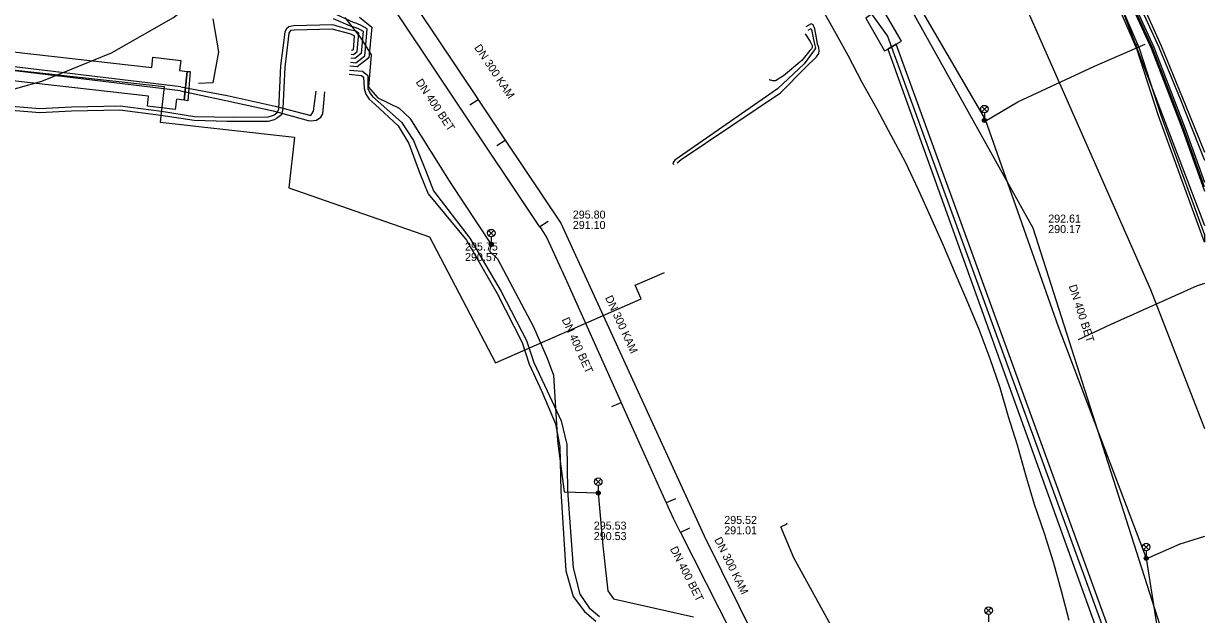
# Model space of a CAD drawing. Extents: x -595540 to -593988, y -1160850 to -1159202.
# Drawn here: x -594108.9 to -593990.8, y -1159603.9 to -1159544.9 of the extents above; entities that cross this region are included whole.
import ezdxf

# ---------------------------------------------------------------- set-up
doc = ezdxf.new("R2010")
doc.units = 0
for name, color, linetype in [('BKOM-ODVODNENI_objekt', 7, 'Continuous'), ('BKOM-ODVODNENI_trasa sítě', 7, 'Continuous'), ('BKOM_kabel koordinační_optický', 7, 'Continuous'), ('BVK-DESTOVA_popisy', 7, 'Continuous'), ('BVK-DESTOVA_trasa sítě', 7, 'Continuous'), ('BVK-SPLASKOVA_popisy', 7, 'Continuous'), ('BVK-SPLASKOVA_trasa sítě', 7, 'Continuous'), ('CETIN_kabel podzemní', 7, 'Continuous'), ('CETIN_kabelovod', 7, 'Continuous'), ('DESTOVA-NEPROVOZOVANA_popisy', 7, 'Continuous'), ('DESTOVA_trasa neprovozované sítě', 7, 'Continuous'), ('DPMB_kabel', 7, 'Continuous'), ('DPMB_kyneta', 7, 'Continuous'), ('DPMB_trolejové vedení-nosné lano', 7, 'Continuous'), ('DSP-SDEL-FASTER_kabel', 7, 'Continuous'), ('EON-NN_kabel', 7, 'Continuous'), ('EON-VN_kabel', 7, 'Continuous'), ('SPLASKOVA_neprovozovaná  trasa sítě', 7, 'Continuous'), ('TEPLARNY-TEPLOVODY_trasa sítě', 7, 'Continuous'), ('TSB_kabel VO', 7, 'Continuous'), ('TSB_kolektor', 7, 'Continuous'), ('TSB_lampy VO', 7, 'Continuous')]:
    doc.layers.add(name, color=color, linetype=linetype)

msp = doc.modelspace()

# ---------------------------------------------------------------- linework, layer by layer
at = {"layer": 'BKOM-ODVODNENI_objekt'}
for points in [[(-593999.46, -1159543.09), (-594007.36, -1159524.82), (-594007.14, -1159524.69), (-593997.36, -1159547.31), (-593997.52, -1159546.95), (-593997.79, -1159546.95), (-593997.6, -1159547.4)], [(-593990.841, -1159566.716), (-593995.44, -1159554.1), (-593997.6, -1159547.4), (-593997.79, -1159546.95), (-593997.52, -1159546.95), (-593997.36, -1159547.31), (-593995.2, -1159554.02), (-593990.841, -1159565.995)]]:
    msp.add_lwpolyline(points, close=True, dxfattribs=at)
at = {"layer": 'BKOM-ODVODNENI_trasa sítě'}
msp.add_lwpolyline([(-594103.31, -1159440.4), (-594092.56, -1159447.23), (-594062.46, -1159473.59), (-594034.36, -1159501.82), (-594015.29, -1159528.18), (-593996.22, -1159571.47), (-593990.841, -1159585.346)], dxfattribs=at)
at = {"layer": 'BKOM_kabel koordinační_optický'}
msp.add_lwpolyline([(-594004.37, -1159604.56), (-594005.13, -1159601.61), (-594005.93, -1159598.72), (-594006.84, -1159595.85), (-594007.82, -1159592.94), (-594008.68, -1159590.02), (-594009.54, -1159587.03), (-594010.41, -1159584.17), (-594011.26, -1159581.29), (-594012.25, -1159578.39), (-594013.36, -1159575.46), (-594014.5, -1159572.74), (-594015.71, -1159569.89), (-594016.92, -1159567.04), (-594018.19, -1159564.21), (-594019.43, -1159561.49), (-594020.72, -1159558.72), (-594022.15, -1159556.05), (-594023.54, -1159553.43), (-594025.04, -1159550.74), (-594026.47, -1159548.06), (-594027.96, -1159545.35), (-594029.37, -1159542.81)], dxfattribs=at)
at = {"layer": 'BVK-DESTOVA_popisy'}
for p, q in [((-594064.756, -1159567.681), (-594064.756, -1159567.681)), ((-594051.883, -1159595.586), (-594051.883, -1159595.586))]:
    msp.add_line(p, q, dxfattribs=at)
at = {"layer": 'BVK-DESTOVA_trasa sítě'}
for points in [[(-594073.739, -1159540.553), (-594057.335, -1159565.139), (-594057.294, -1159565.201), (-594057.094, -1159565.5), (-594056.569, -1159566.286)], [(-594056.569, -1159566.286), (-594055.16, -1159569.413), (-594055.062, -1159569.632), (-594049.211, -1159582.626), (-594049.153, -1159582.753), (-594049.137, -1159582.79), (-594044.636, -1159592.783), (-594044.55, -1159592.975), (-594044.472, -1159593.148), (-594043.946, -1159594.317)], [(-594043.946, -1159594.317), (-594043.268, -1159595.655), (-594043.245, -1159595.7), (-594043.214, -1159595.762), (-594027.92, -1159625.942)]]:
    msp.add_lwpolyline(points, dxfattribs=at)
at = {"layer": 'BVK-SPLASKOVA_popisy'}
for p, q in [((-594053.982, -1159563.563), (-594053.982, -1159563.563)), ((-594038.84, -1159594.096), (-594038.84, -1159594.096))]:
    msp.add_line(p, q, dxfattribs=at)
at = {"layer": 'BVK-SPLASKOVA_trasa sítě'}
msp.add_line((-594040.84, -1159596.096), (-594026.785, -1159624.465), dxfattribs=at)
for points in [[(-594071.583, -1159540.297), (-594063.457, -1159552.448), (-594063.405, -1159552.525), (-594060.87, -1159556.316), (-594060.739, -1159556.512), (-594055.178, -1159564.828)], [(-594055.178, -1159564.828), (-594052.044, -1159571.662), (-594040.84, -1159596.096)]]:
    msp.add_lwpolyline(points, dxfattribs=at)
at = {"layer": 'CETIN_kabel podzemní'}
for points in [[(-594063.1, -1159493.51), (-594060.99, -1159495.72), (-594024.09, -1159543.96), (-594022.53, -1159546.13), (-594000.56, -1159606.41)], [(-594033.182, -1159595.181), (-594032.541, -1159594.9), (-594032.582, -1159594.809)], [(-594025.27, -1159610.35), (-594031.88, -1159598.3), (-594033.182, -1159595.181)]]:
    msp.add_lwpolyline(points, dxfattribs=at)
at = {"layer": 'CETIN_kabelovod'}
for points in [[(-594023.13, -1159543.2), (-594023.58, -1159543.52), (-594024.36, -1159544.09), (-594024.69, -1159544.33), (-594022.81, -1159547.6), (-594022.49, -1159547.42), (-594021.64, -1159546.92), (-594021.11, -1159546.61), (-594023.13, -1159543.2)], [(-594001.45, -1159605.9), (-594000.41, -1159605.38), (-594021.64, -1159546.92), (-594022.49, -1159547.42), (-594001.45, -1159605.9)]]:
    msp.add_lwpolyline(points, close=True, dxfattribs=at)
at = {"layer": 'DESTOVA-NEPROVOZOVANA_popisy'}
msp.add_line((-594006.452, -1159565.813), (-594006.452, -1159565.813), dxfattribs=at)
at = {"layer": 'DESTOVA_trasa neprovozované sítě'}
for p, q in [((-594032.566, -1159521.127), (-594007.977, -1159565.276)), ((-594056.462, -1159564.646), (-594057.294, -1159565.201)), ((-594007.977, -1159565.276), (-593992.574, -1159613.504)), ((-594050.065, -1159583.164), (-594049.153, -1159582.753)), ((-594043.725, -1159592.373), (-594044.636, -1159592.783)), ((-594042.322, -1159595.31), (-594043.214, -1159595.762))]:
    msp.add_line(p, q, dxfattribs=at)
at = {"layer": 'DPMB_kabel'}
for points in [[(-594084.306, -1159442.468), (-594076.204, -1159448.607), (-594066.355, -1159456.916), (-594058.739, -1159462.913), (-594046.747, -1159474.735), (-594038.727, -1159483.105), (-594027.983, -1159493.679), (-594022.335, -1159498.777), (-594020.576, -1159500.676), (-594018.287, -1159503.8), (-594012.282, -1159514.87), (-594007.203, -1159524.629), (-594000.665, -1159537.515), (-593996.158, -1159547.338), (-593993.031, -1159555.472), (-593990.841, -1159561.62)], [(-594084.306, -1159442.468), (-594076.204, -1159448.607), (-594066.355, -1159456.916), (-594058.739, -1159462.913), (-594046.747, -1159474.735), (-594038.727, -1159483.105), (-594027.983, -1159493.679), (-594022.335, -1159498.777), (-594020.576, -1159500.676), (-594018.287, -1159503.8), (-594012.282, -1159514.87), (-594007.203, -1159524.629), (-594000.665, -1159537.515), (-593996.158, -1159547.338), (-593993.031, -1159555.472), (-593990.841, -1159561.62)], [(-594084.174, -1159442.192), (-594076.016, -1159448.373), (-594066.165, -1159456.684), (-594058.541, -1159462.687), (-594046.533, -1159474.525), (-594038.513, -1159482.895), (-594027.777, -1159493.461), (-594022.125, -1159498.563), (-594020.344, -1159500.484), (-594018.033, -1159503.64), (-594012.018, -1159514.73), (-594006.937, -1159524.491), (-594000.395, -1159537.385), (-593995.882, -1159547.222), (-593992.749, -1159555.368), (-593990.841, -1159560.727)], [(-594084.174, -1159442.192), (-594076.016, -1159448.373), (-594066.165, -1159456.684), (-594058.541, -1159462.687), (-594046.533, -1159474.525), (-594038.513, -1159482.895), (-594027.777, -1159493.461), (-594022.125, -1159498.563), (-594020.344, -1159500.484), (-594018.033, -1159503.64), (-594012.018, -1159514.73), (-594006.937, -1159524.491), (-594000.395, -1159537.385), (-593995.882, -1159547.222), (-593992.749, -1159555.368), (-593990.841, -1159560.727)]]:
    msp.add_lwpolyline(points, dxfattribs=at)
at = {"layer": 'DPMB_kyneta'}
msp.add_lwpolyline([(-593990.841, -1159561.174), (-593992.89, -1159555.42), (-593996.02, -1159547.28), (-594000.53, -1159537.45), (-594007.07, -1159524.56), (-594012.15, -1159514.8), (-594018.16, -1159503.72), (-594020.46, -1159500.58), (-594022.23, -1159498.67), (-594027.88, -1159493.57), (-594038.62, -1159483), (-594046.64, -1159474.63), (-594058.64, -1159462.8), (-594066.26, -1159456.8), (-594076.11, -1159448.49), (-594084.24, -1159442.33), (-594086.549, -1159441.771), (-594086.574, -1159441.765), (-594095.923, -1159434.827), (-594107.04, -1159427.68)], dxfattribs=at)
at = {"layer": 'DPMB_trolejové vedení-nosné lano'}
for points in [[(-594001.82, -1159549.13), (-593996.75, -1159546.93)], [(-594009.48, -1159552.69), (-594001.82, -1159549.13)], [(-594012.75, -1159554.62), (-594009.48, -1159552.69)], [(-593991.55, -1159571.09), (-594000.19, -1159574.94)], [(-593990.841, -1159570.85), (-593991.55, -1159571.09)], [(-594000.19, -1159574.94), (-594003.47, -1159576.5)], [(-593990.841, -1159596.142), (-593992.429, -1159596.641), (-593993.293, -1159596.91), (-593996.388, -1159598.27)]]:
    msp.add_lwpolyline(points, dxfattribs=at)
at = {"layer": 'DSP-SDEL-FASTER_kabel'}
msp.add_lwpolyline([(-594089.98, -1159544.4), (-594089.42, -1159547.68), (-594089.98, -1159550.78), (-594091.4, -1159550.87)], dxfattribs=at)
at = {"layer": 'EON-NN_kabel'}
for points in [[(-594076.22, -1159548.727), (-594075.673, -1159548.783), (-594074.772, -1159548.084), (-594074.596, -1159546.226), (-594074.547, -1159545.38), (-594075.074, -1159545.076), (-594075.586, -1159544.868), (-594075.921, -1159544.756), (-594077.646, -1159543.973), (-594079.135, -1159542.245)], [(-594077.95, -1159544.341), (-594076.238, -1159545.093), (-594075.678, -1159545.253), (-594075.39, -1159545.381), (-594074.947, -1159545.634), (-594075.148, -1159547.87), (-594075.788, -1159548.366), (-594076.182, -1159548.328)], [(-594075.314, -1159544.225), (-594074.083, -1159545.22), (-594074.381, -1159548.287), (-594075.539, -1159549.185), (-594076.258, -1159549.122)], [(-594076.144, -1159547.929), (-594075.904, -1159547.95), (-594075.527, -1159547.658), (-594075.372, -1159545.823), (-594075.685, -1159545.629), (-594076.305, -1159545.481), (-594077.981, -1159544.99), (-594081.914, -1159545.105), (-594082.362, -1159545.185), (-594082.606, -1159545.406), (-594082.762, -1159545.698), (-594082.85, -1159546.258), (-594083.194, -1159549.086), (-594083.394, -1159553.427), (-594083.562, -1159553.819), (-594083.83, -1159554.025), (-594084.15, -1159554.129), (-594084.482, -1159554.229), (-594087.873, -1159554.254), (-594091.787, -1159554.181), (-594095.105, -1159553.671), (-594099.248, -1159553.125), (-594104.103, -1159553.221), (-594107.267, -1159553.381), (-594111.345, -1159553.054)], [(-594075.877, -1159547.065), (-594075.794, -1159546.084), (-594076.285, -1159545.902), (-594078.053, -1159545.43), (-594081.844, -1159545.526), (-594082.202, -1159545.566), (-594082.362, -1159545.834), (-594082.434, -1159546.434), (-594082.778, -1159549.215), (-594082.962, -1159553.355), (-594083.119, -1159553.977), (-594083.608, -1159554.362), (-594083.846, -1159554.497), (-594084.43, -1159554.649), (-594088.544, -1159554.649), (-594091.832, -1159554.567), (-594095.163, -1159554.067), (-594099.27, -1159553.525), (-594104.089, -1159553.621), (-594107.273, -1159553.781), (-594111.321, -1159553.47)], [(-594030.467, -1159545.536), (-594030.215, -1159545.381), (-594030.151, -1159545.394), (-594030.117, -1159545.445), (-594029.903, -1159546.468), (-594029.801, -1159547.055), (-594029.713, -1159547.323), (-594029.826, -1159547.504), (-594030.024, -1159547.753), (-594030.868, -1159548.894), (-594033.508, -1159551.377), (-594043.793, -1159558.52), (-594043.981, -1159558.793), (-594043.923, -1159558.943)], [(-594043.56, -1159558.774), (-594043.152, -1159558.465), (-594033.234, -1159551.794), (-594030.674, -1159549.216), (-594029.612, -1159548.181), (-594029.387, -1159547.87), (-594029.341, -1159547.605), (-594029.378, -1159547.272), (-594029.514, -1159546.934), (-594029.611, -1159546.289), (-594029.787, -1159545.376), (-594029.964, -1159544.991), (-594030.149, -1159544.876), (-594030.687, -1159545.202)], [(-594030.755, -1159545.884), (-594030.254, -1159546.654), (-594030.066, -1159547.046), (-594030.066, -1159547.242), (-594030.121, -1159547.389), (-594030.272, -1159547.55), (-594031.078, -1159548.568), (-594032.932, -1159550.09), (-594033.728, -1159550.593), (-594033.969, -1159550.605), (-594034.331, -1159550.502), (-594034.247, -1159550.449)], [(-594076.106, -1159547.531), (-594076.025, -1159547.538), (-594075.909, -1159547.448), (-594075.877, -1159547.065)], [(-594076.334, -1159549.922), (-594075.112, -1159550.045), (-594074.892, -1159550.219), (-594074.836, -1159551.371), (-594074.66, -1159551.92), (-594074.332, -1159552.428), (-594073.731, -1159552.97), (-594071.434, -1159555.082), (-594070.392, -1159556.842), (-594069.294, -1159559.759), (-594068.452, -1159561.881), (-594064.601, -1159566.536), (-594061.543, -1159571.861), (-594059.032, -1159576.761), (-594058.33, -1159578.918), (-594057.095, -1159581.664), (-594055.699, -1159584.878), (-594055.278, -1159587.145), (-594055.178, -1159591.616), (-594054.694, -1159599.585), (-594053.954, -1159602.161), (-594052.815, -1159603.659), (-594051.665, -1159604.629)], [(-594076.296, -1159549.521), (-594074.992, -1159549.628), (-594074.469, -1159550.045), (-594074.471, -1159551.352), (-594074.267, -1159551.779), (-594073.995, -1159552.171), (-594073.435, -1159552.658), (-594071.115, -1159554.713), (-594069.914, -1159556.554), (-594068.706, -1159559.518), (-594067.9, -1159561.588), (-594064.286, -1159566.314), (-594061.153, -1159571.666), (-594058.624, -1159576.558), (-594057.895, -1159578.746), (-594056.552, -1159581.582), (-594055.153, -1159584.588), (-594054.596, -1159586.966), (-594054.51, -1159591.539), (-594053.939, -1159599.298), (-594053.267, -1159601.919), (-594052.335, -1159603.278), (-594051.299, -1159604.149)]]:
    msp.add_lwpolyline(points, dxfattribs=at)
at = {"layer": 'EON-VN_kabel'}
for points in [[(-593997.879, -1159540.99), (-593995.166, -1159547.105), (-593992.759, -1159552.964), (-593990.841, -1159557.727)], [(-593998.178, -1159541.088), (-593995.39, -1159547.226), (-593993.205, -1159552.551), (-593990.856, -1159558.47), (-593990.841, -1159558.506)], [(-594093.156, -1159551.185), (-594117.615, -1159548.247), (-594118.307, -1159554.343), (-594118.463, -1159555.715), (-594118.508, -1159556.113), (-594118.598, -1159556.906), (-594118.998, -1159556.864), (-594119.047, -1159557.292), (-594119.092, -1159557.691), (-594119.143, -1159558.143), (-594119.188, -1159558.541), (-594119.287, -1159559.415), (-594118.888, -1159559.46), (-594127.888, -1159643.604), (-594127.931, -1159644.002), (-594129.717, -1159660.699), (-594130.497, -1159669.009), (-594137.537, -1159732.843), (-594137.6, -1159733.413), (-594138.546, -1159741.99), (-594138.944, -1159741.946), (-594139.342, -1159741.902), (-594140.138, -1159741.814)], [(-594093.194, -1159551.583), (-594117.262, -1159548.692), (-594117.909, -1159554.388), (-594118.053, -1159555.762), (-594118.094, -1159556.16), (-594118.133, -1159556.53), (-594117.923, -1159556.582)], [(-594093.194, -1159551.583), (-594088.687, -1159552.565), (-594083.927, -1159553.593), (-594080.445, -1159554.539), (-594080.132, -1159554.592), (-594079.592, -1159554.52), (-594079.168, -1159554.23), (-594078.984, -1159553.88), (-594078.758, -1159551.688)], [(-594093.156, -1159551.185), (-594088.532, -1159552.055), (-594083.723, -1159553.124), (-594080.165, -1159554.041), (-594080.083, -1159553.9), (-594079.908, -1159553.606), (-594079.648, -1159551.637)]]:
    msp.add_lwpolyline(points, dxfattribs=at)
at = {"layer": 'SPLASKOVA_neprovozovaná  trasa sítě'}
for p, q in [((-594064.288, -1159553.003), (-594063.457, -1159552.448)), ((-594061.571, -1159557.067), (-594060.739, -1159556.512))]:
    msp.add_line(p, q, dxfattribs=at)
at = {"layer": 'TEPLARNY-TEPLOVODY_trasa sítě'}
msp.add_line((-594116.833, -1159548.732), (-594094.829, -1159551.147), dxfattribs=at)
msp.add_lwpolyline([(-594094.829, -1159551.147), (-594095.222, -1159554.724), (-594081.808, -1159556.211), (-594082.37, -1159561.28), (-594068.31, -1159566.199), (-594061.713, -1159578.771), (-594047.144, -1159572.403), (-594047.745, -1159571.028), (-594044.813, -1159569.747)], dxfattribs=at)
at = {"layer": 'TSB_kabel VO'}
for points in [[(-594061.3, -1159490.29), (-594060.46, -1159487.54), (-594071.2, -1159477.02), (-594059.914, -1159464.143), (-594047.51, -1159475.56), (-594021.475, -1159500.831), (-594006.317, -1159524.388), (-593990.841, -1159565.04)], [(-594061.3, -1159490.29), (-594058.73, -1159488.7), (-594057.38, -1159490.36), (-594056.43, -1159496.55), (-594058.34, -1159500.84), (-594051.67, -1159506.56), (-594044.04, -1159508.46), (-594037.419, -1159513.844), (-594024.03, -1159535.14), (-594012.763, -1159554.469), (-594005.45, -1159575.16), (-593996.652, -1159598.306), (-593991.16, -1159633.29), (-593990.841, -1159639.597)], [(-594128.32, -1159606.5), (-594127.7, -1159596.76), (-594126.54, -1159586.19), (-594125.5, -1159576.2), (-594125.92, -1159575.12), (-594125.32, -1159574.12), (-594125.23, -1159571.96), (-594124.87, -1159571.48), (-594125.11, -1159571.06), (-594124.09, -1159563.71), (-594123.08, -1159553.51), (-594122.71, -1159552.83), (-594119.22, -1159553.08), (-594114.19, -1159552.63), (-594107.05, -1159550.63), (-594100.1, -1159547.79), (-594093.91, -1159544.27), (-594090.901, -1159541.882), (-594091.068, -1159541.676)], [(-594076.79, -1159544.24), (-594075.18, -1159546.33), (-594074.13, -1159547.98), (-594074.4, -1159551.21), (-594073.49, -1159552.28), (-594071.35, -1159553.33), (-594070.29, -1159554.32), (-594066.18, -1159560.85), (-594062.13, -1159566.94), (-594062.3, -1159567.63), (-594061.51, -1159568.39), (-594057.91, -1159575.2), (-594056.53, -1159578.31), (-594055.91, -1159580.01), (-594055.5, -1159586.58), (-594054.84, -1159591.67), (-594051.44, -1159591.8), (-594050.99, -1159597.1), (-594050.48, -1159601.57), (-594049.91, -1159602.38), (-594041.93, -1159604.18)]]:
    msp.add_lwpolyline(points, dxfattribs=at)
at = {"layer": 'TSB_kolektor'}
for points in [[(-594115.875, -1159547.036), (-594096.079, -1159549.252), (-594095.965, -1159548.238), (-594093.183, -1159548.55), (-594093.296, -1159549.564), (-594092.521, -1159549.65), (-594092.841, -1159552.513), (-594093.616, -1159552.426), (-594093.73, -1159553.439), (-594096.513, -1159553.128), (-594096.399, -1159552.114), (-594116.195, -1159549.898)], [(-594092.24, -1159549.666), (-594092.484, -1159552.582), (-594092.841, -1159552.513), (-594092.521, -1159549.65)]]:
    msp.add_lwpolyline(points, close=True, dxfattribs=at)
at = {"layer": 'TSB_lampy VO'}
for p, q in [((-594013.095, -1159553.68), (-594012.565, -1159553.15)), ((-594013.095, -1159553.15), (-594012.565, -1159553.68)), ((-594013.095, -1159553.68), (-594012.565, -1159553.15)), ((-594013.095, -1159553.15), (-594012.565, -1159553.68)), ((-594012.83, -1159553.79), (-594012.83, -1159554.54)), ((-594012.83, -1159553.79), (-594012.83, -1159554.54)), ((-594062.395, -1159566.08), (-594061.865, -1159565.55)), ((-594062.395, -1159565.55), (-594061.865, -1159566.08)), ((-594062.395, -1159566.08), (-594061.865, -1159565.55)), ((-594062.395, -1159565.55), (-594061.865, -1159566.08)), ((-594062.13, -1159566.19), (-594062.13, -1159566.94)), ((-594062.13, -1159566.19), (-594062.13, -1159566.94)), ((-594051.705, -1159590.94), (-594051.175, -1159590.41)), ((-594051.705, -1159590.41), (-594051.175, -1159590.94)), ((-594051.705, -1159590.94), (-594051.175, -1159590.41)), ((-594051.705, -1159590.41), (-594051.175, -1159590.94)), ((-594051.44, -1159591.05), (-594051.44, -1159591.8)), ((-594051.44, -1159591.05), (-594051.44, -1159591.8)), ((-593996.925, -1159597.47), (-593996.395, -1159596.94)), ((-593996.925, -1159596.94), (-593996.395, -1159597.47)), ((-593996.925, -1159597.47), (-593996.395, -1159596.94)), ((-593996.925, -1159596.94), (-593996.395, -1159597.47)), ((-593996.66, -1159597.58), (-593996.66, -1159598.33)), ((-593996.66, -1159597.58), (-593996.66, -1159598.33)), ((-594012.675, -1159603.83), (-594012.145, -1159603.3)), ((-594012.675, -1159603.3), (-594012.145, -1159603.83)), ((-594012.675, -1159603.83), (-594012.145, -1159603.3)), ((-594012.675, -1159603.3), (-594012.145, -1159603.83)), ((-594012.41, -1159603.94), (-594012.41, -1159604.69)), ((-594012.41, -1159603.94), (-594012.41, -1159604.69))]:
    msp.add_line(p, q, dxfattribs=at)
for centre, radius in [((-594012.83, -1159553.415), 0.375), ((-594012.83, -1159553.415), 0.375), ((-594012.83, -1159554.54), 0.2), ((-594012.83, -1159554.54), 0.2), ((-594012.83, -1159554.54), 0.145), ((-594012.83, -1159554.54), 0.145), ((-594012.83, -1159554.54), 0.0876), ((-594012.83, -1159554.54), 0.0876), ((-594062.13, -1159565.815), 0.375), ((-594062.13, -1159565.815), 0.375), ((-594062.13, -1159566.94), 0.2), ((-594062.13, -1159566.94), 0.2), ((-594062.13, -1159566.94), 0.145), ((-594062.13, -1159566.94), 0.145), ((-594062.13, -1159566.94), 0.0876), ((-594062.13, -1159566.94), 0.0876), ((-594051.44, -1159590.675), 0.375), ((-594051.44, -1159590.675), 0.375), ((-594051.44, -1159591.8), 0.2), ((-594051.44, -1159591.8), 0.2), ((-594051.44, -1159591.8), 0.145), ((-594051.44, -1159591.8), 0.145), ((-594051.44, -1159591.8), 0.0876), ((-594051.44, -1159591.8), 0.0876), ((-593996.66, -1159597.205), 0.375), ((-593996.66, -1159597.205), 0.375), ((-593996.66, -1159598.33), 0.2), ((-593996.66, -1159598.33), 0.2), ((-593996.66, -1159598.33), 0.145), ((-593996.66, -1159598.33), 0.145), ((-593996.66, -1159598.33), 0.0876), ((-593996.66, -1159598.33), 0.0876), ((-594012.41, -1159603.565), 0.375), ((-594012.41, -1159603.565), 0.375)]:
    msp.add_circle(centre, radius, dxfattribs=at)

# ---------------------------------------------------------------- texts
at = {"layer": 'BVK-DESTOVA_popisy'}
for rotation, p in [(303.72493, (-594069.716, -1159550.72)), (294.27112, (-594055.113, -1159574.457)), (296.84943, (-594044.283, -1159597.388))]:
    msp.add_text('DN 400 BET', height=0.8, rotation=rotation, dxfattribs=at).set_placement(p)
for s, p in [('295.75', (-594064.756, -1159567.556)), ('290.57', (-594064.756, -1159568.606)), ('295.53', (-594051.883, -1159595.461)), ('290.53', (-594051.883, -1159596.511))]:
    msp.add_text(s, height=0.8, dxfattribs=at).set_placement(p)
at = {"layer": 'BVK-SPLASKOVA_popisy'}
for rotation, p in [(303.78222, (-594063.872, -1159547.267)), (294.6149, (-594050.775, -1159572.269)), (296.39107, (-594039.863, -1159596.448))]:
    msp.add_text('DN 300 KAM', height=0.8, rotation=rotation, dxfattribs=at).set_placement(p)
for s, p in [('295.80', (-594053.982, -1159564.363)), ('291.10', (-594053.982, -1159565.403)), ('295.52', (-594038.84, -1159594.896)), ('291.01', (-594038.84, -1159595.936))]:
    msp.add_text(s, height=0.8, dxfattribs=at).set_placement(p)
at = {"layer": 'DESTOVA-NEPROVOZOVANA_popisy'}
for s, p in [('292.61', (-594006.452, -1159564.763)), ('290.17', (-594006.452, -1159565.813))]:
    msp.add_text(s, height=0.8, dxfattribs=at).set_placement(p)
msp.add_text('DN 400 BET', height=0.8, rotation=287.73941, dxfattribs=at).set_placement((-594004.409, -1159571.107))

doc.saveas('drawing.dxf')
